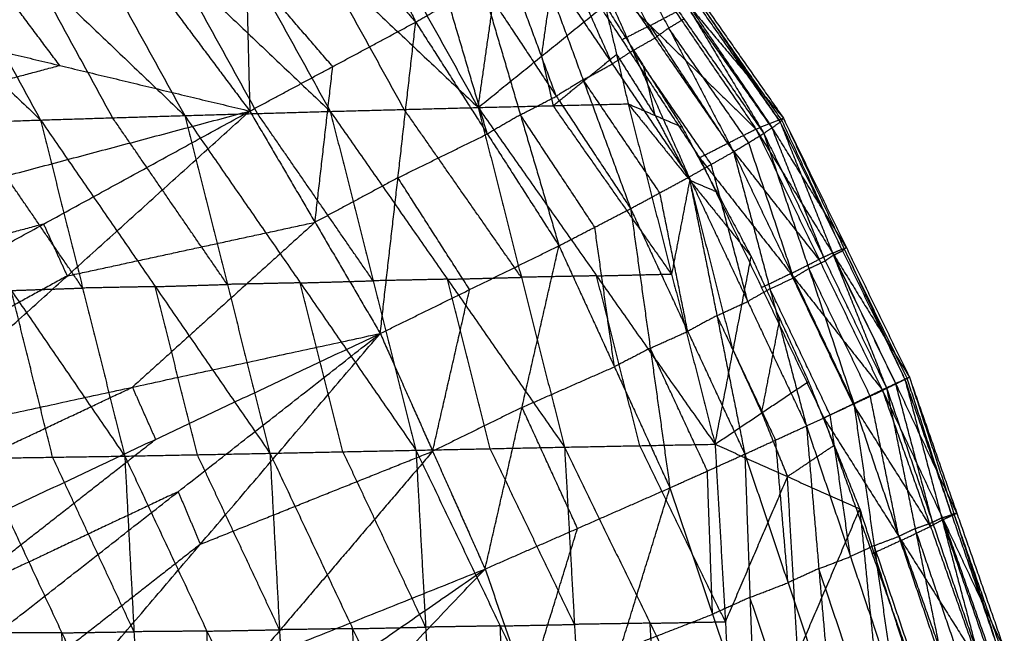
# Model space of a CAD drawing. Header units: millimetres. Extents: x -106 to 110, y -96 to 120.
# Tile 965 of 1020: x 94.79 to 102.43, y 51.72 to 56.48. Entities that reach past the tile are written whole.
import ezdxf

# ---------------------------------------------------------------- set-up
doc = ezdxf.new("R2010")
doc.units = ezdxf.units.MM
doc.header["$MEASUREMENT"] = 0
doc.layers.add('Default', color=7, linetype='Continuous', true_color=0x000000)

msp = doc.modelspace()

# ---------------------------------------------------------------- linework, layer by layer
at = {"layer": 'Default'}
for points in [[(96.9795, 58.2892, 13.7444), (97.4217, 57.3743, 13.7916), (97.8639, 56.4593, 13.8388)], [(97.0526, 58.1249, 10.5278), (97.701, 56.9608, 9.9731), (98.3493, 55.7967, 9.4184)], [(94.7902, 58.0523, 9.3298), (95.4303, 56.8932, 8.7676), (96.0703, 55.7342, 8.2054)], [(94.7902, 58.0523, 9.3298), (95.9956, 56.9093, 9.063), (97.201, 55.7664, 8.7962)], [(95.9136, 58.0898, 9.9164), (96.5573, 56.9281, 9.3563), (97.201, 55.7664, 8.7962)], [(95.9136, 58.0898, 9.9164), (97.1315, 56.9432, 9.6674), (98.3493, 55.7967, 9.4184)], [(92.6029, 57.9549, 8.2477), (93.7771, 56.8272, 7.9475), (94.9512, 55.6995, 7.6474)], [(93.6876, 58.0087, 8.7733), (94.3194, 56.8541, 8.2104), (94.9512, 55.6995, 7.6474)], [(93.6876, 58.0087, 8.7733), (94.8789, 56.8715, 8.4894), (96.0703, 55.7342, 8.2054)], [(96.5199, 58.0136, 13.8576), (96.5479, 56.8912, 13.8651), (96.5758, 55.7688, 13.8726)], [(96.5199, 58.0136, 13.8576), (97.1919, 57.2365, 13.8482), (97.8639, 56.4593, 13.8388)], [(98.3493, 55.7967, 9.4184), (98.4754, 56.679, 10.0997), (98.6015, 57.5614, 10.7809)], [(99.4607, 57.5143, 11.7221), (100.0774, 56.5986, 11.7517), (100.6942, 55.6828, 11.7813)], [(99.4607, 57.5143, 11.7221), (100.0897, 56.6146, 11.5293), (100.7188, 55.7148, 11.3366)], [(99.2632, 57.4461, 11.0814), (99.8845, 56.5377, 10.8555), (100.5058, 55.6294, 10.6296)], [(99.2632, 57.4461, 11.0814), (99.991, 56.5805, 11.209), (100.7188, 55.7148, 11.3366)], [(99.4401, 57.4717, 12.1154), (100.0036, 56.5336, 12.1872), (100.5671, 55.5956, 12.2591)], [(99.4401, 57.4717, 12.1154), (100.0671, 56.5772, 11.9484), (100.6942, 55.6828, 11.7813)], [(93.6241, 56.4772, 13.0655), (94.4993, 56.9256, 13.4199), (95.3744, 57.3739, 13.7744)], [(95.3744, 57.3739, 13.7744), (95.9751, 56.5714, 13.8235), (96.5758, 55.7688, 13.8726)], [(99.3255, 57.373, 12.5323), (99.8287, 56.413, 12.6352), (100.3318, 55.4529, 12.7381)], [(99.3255, 57.373, 12.5323), (99.9463, 56.4843, 12.3957), (100.5671, 55.5956, 12.2591)], [(99.7215, 56.3358, 12.8415), (99.47, 56.8158, 12.7901), (99.2184, 57.2959, 12.7386)], [(98.8628, 57.2363, 10.643), (99.4653, 56.3221, 10.4053), (100.0678, 55.4079, 10.1677)], [(98.8628, 57.2363, 10.643), (99.6843, 56.4328, 10.6363), (100.5058, 55.6294, 10.6296)], [(99.1113, 57.2187, 12.9449), (99.5489, 56.2379, 13.0635), (99.9865, 55.257, 13.182)], [(99.1113, 57.2187, 12.9449), (99.7215, 56.3358, 12.8415), (100.3318, 55.4529, 12.7381)], [(99.3907, 56.1343, 13.2517), (99.1719, 56.6247, 13.1924), (98.9531, 57.1151, 13.1331)], [(98.8416, 56.1946, 9.9207), (98.9046, 56.6358, 10.2614), (98.9676, 57.077, 10.602)], [(98.795, 57.0115, 13.3214), (99.164, 56.0117, 13.4374), (99.533, 55.012, 13.5535)], [(98.795, 57.0115, 13.3214), (99.3907, 56.1343, 13.2517), (99.9865, 55.257, 13.182)], [(95.0999, 56.123, 13.4691), (94.7996, 56.5243, 13.4445), (94.4993, 56.9256, 13.4199)], [(96.6357, 55.7503, 8.5008), (96.3156, 56.3298, 8.7819), (95.9956, 56.9093, 9.063)], [(97.2198, 56.1141, 13.8557), (96.8839, 56.5027, 13.8604), (96.5479, 56.8912, 13.8651)], [(97.7752, 55.7816, 9.1073), (97.4533, 56.3624, 9.3874), (97.1315, 56.9432, 9.6674)], [(98.9554, 55.8841, 13.5914), (98.7709, 56.384, 13.5334), (98.5864, 56.8839, 13.4753)], [(95.5108, 55.7169, 7.9264), (95.1949, 56.2942, 8.2079), (94.8789, 56.8715, 8.4894)], [(97.8639, 56.4593, 13.8388), (98.1208, 56.6078, 13.734), (98.3778, 56.7563, 13.6293)], [(98.3778, 56.7563, 13.6293), (98.6771, 55.7399, 13.7236), (98.9765, 54.7234, 13.8179)], [(98.3778, 56.7563, 13.6293), (98.9554, 55.8841, 13.5914), (99.533, 55.012, 13.5535)], [(98.4202, 55.5914, 13.8283), (98.2705, 56.0996, 13.7812), (98.1208, 56.6078, 13.734)], [(98.3493, 55.7967, 9.4184), (98.8416, 56.1946, 9.9207), (99.3338, 56.5926, 10.423)], [(99.3338, 56.5926, 10.423), (99.4237, 56.2087, 10.2444), (99.5137, 55.8249, 10.0657)], [(99.3338, 56.5926, 10.423), (99.6335, 56.1185, 10.3142), (99.9332, 55.6444, 10.2054)], [(100.6123, 55.6721, 10.9831), (100.3016, 56.1263, 11.096), (99.991, 56.5805, 11.209)], [(100.7065, 55.6988, 11.5589), (100.392, 56.1487, 11.6553), (100.0774, 56.5986, 11.7517)], [(99.6843, 56.4328, 10.6363), (99.7844, 56.4853, 10.7459), (99.8845, 56.5377, 10.8555)], [(100.6307, 55.6392, 12.0202), (100.3171, 56.0864, 12.1037), (100.0036, 56.5336, 12.1872)], [(93.6241, 56.4772, 13.0655), (95.0999, 56.123, 13.4691), (96.5758, 55.7688, 13.8726)], [(96.5758, 55.7688, 13.8726), (97.2198, 56.1141, 13.8557), (97.8639, 56.4593, 13.8388)], [(97.5887, 54.0426, 13.9203), (97.7263, 55.251, 13.8795), (97.8639, 56.4593, 13.8388)], [(97.8639, 56.4593, 13.8388), (98.4202, 55.5914, 13.8283), (98.9765, 54.7234, 13.8179)], [(99.6843, 56.4328, 10.6363), (99.5748, 56.3775, 10.5208), (99.4653, 56.3221, 10.4053)], [(100.2868, 55.5186, 10.3986), (99.9855, 55.9757, 10.5175), (99.6843, 56.4328, 10.6363)], [(99.8287, 56.413, 12.6352), (99.8875, 56.4486, 12.5155), (99.9463, 56.4843, 12.3957)], [(99.8287, 56.413, 12.6352), (99.7751, 56.3744, 12.7384), (99.7215, 56.3358, 12.8415)], [(100.4494, 55.5242, 12.4986), (100.1391, 55.9686, 12.5669), (99.8287, 56.413, 12.6352)], [(99.5489, 56.2379, 13.0635), (99.6352, 56.2868, 12.9525), (99.7215, 56.3358, 12.8415)], [(98.8416, 56.1946, 9.9207), (98.8865, 56.0027, 9.8314), (98.9315, 55.8108, 9.742)], [(98.9315, 55.8108, 9.742), (99.1776, 56.0098, 9.9932), (99.4237, 56.2087, 10.2444)], [(99.5489, 56.2379, 13.0635), (99.4698, 56.1861, 13.1576), (99.3907, 56.1343, 13.2517)], [(99.4237, 56.2087, 10.2444), (99.5736, 55.9717, 10.1899), (99.7234, 55.7346, 10.1355)], [(100.1591, 55.355, 12.96), (99.854, 55.7964, 13.0117), (99.5489, 56.2379, 13.0635)], [(93.3123, 55.6475, 12.7449), (94.2061, 55.8853, 13.107), (95.0999, 56.123, 13.4691)], [(99.164, 56.0117, 13.4374), (99.2774, 56.073, 13.3446), (99.3907, 56.1343, 13.2517)], [(99.7234, 55.7346, 10.1355), (99.6785, 55.9266, 10.2249), (99.6335, 56.1185, 10.3142)], [(97.0822, 54.9057, 13.8965), (97.151, 55.5099, 13.8761), (97.2198, 56.1141, 13.8557)], [(99.164, 56.0117, 13.4374), (99.0597, 55.9479, 13.5144), (98.9554, 55.8841, 13.5914)], [(99.7597, 55.1345, 13.3677), (99.4619, 55.5731, 13.4026), (99.164, 56.0117, 13.4374)], [(98.3493, 55.7967, 9.4184), (98.9315, 55.8108, 9.742), (99.5137, 55.8249, 10.0657)], [(98.6771, 55.7399, 13.7236), (98.8163, 55.812, 13.6575), (98.9554, 55.8841, 13.5914)], [(99.851, 54.504, 9.7934), (99.3913, 55.1574, 9.7677), (98.9315, 55.8108, 9.742)], [(99.5137, 55.8249, 10.0657), (99.7234, 55.7346, 10.1355), (99.9332, 55.6444, 10.2054)], [(99.5137, 55.8249, 10.0657), (99.851, 54.504, 9.7934), (100.1884, 53.1831, 9.5212)], [(99.5137, 55.8249, 10.0657), (99.9915, 55.2325, 10.0749), (100.4693, 54.64, 10.0842)], [(93.0006, 54.8177, 12.4242), (94.7882, 55.2933, 13.1484), (96.5758, 55.7688, 13.8726)], [(93.3737, 54.0147, 12.4242), (94.9748, 54.8918, 13.1484), (96.5758, 55.7688, 13.8726)], [(93.7398, 53.2085, 12.4242), (95.1578, 54.4887, 13.1484), (96.5758, 55.7688, 13.8726)], [(94.9512, 55.6995, 7.6474), (95.5108, 55.7169, 7.9264), (96.0703, 55.7342, 8.2054)], [(96.0703, 55.7342, 8.2054), (96.6357, 55.7503, 8.5008), (97.201, 55.7664, 8.7962)], [(96.0703, 55.7342, 8.2054), (96.4015, 54.4234, 7.9247), (96.7327, 53.1127, 7.6439)], [(96.0703, 55.7342, 8.2054), (96.9683, 54.4354, 8.221), (97.8663, 53.1365, 8.2366)], [(96.5758, 55.7688, 13.8726), (97.0822, 54.9057, 13.8965), (97.5887, 54.0426, 13.9203)], [(97.5336, 54.4515, 8.5164), (97.0847, 55.1009, 8.5086), (96.6357, 55.7503, 8.5008)], [(97.201, 55.7664, 8.7962), (97.7752, 55.7816, 9.1073), (98.3493, 55.7967, 9.4184)], [(97.201, 55.7664, 8.7962), (97.5336, 54.4515, 8.5164), (97.8663, 53.1365, 8.2366)], [(97.201, 55.7664, 8.7962), (98.1103, 54.4635, 8.8307), (99.0196, 53.1605, 8.8653)], [(98.6845, 54.4786, 9.1419), (98.2298, 55.1301, 9.1246), (97.7752, 55.7816, 9.1073)], [(98.3493, 55.7967, 9.4184), (98.6845, 54.4786, 9.1419), (99.0196, 53.1605, 8.8653)], [(98.3493, 55.7967, 9.4184), (99.2689, 54.4899, 9.4698), (100.1884, 53.1831, 9.5212)], [(98.6771, 55.7399, 13.7236), (98.5487, 55.6656, 13.7759), (98.4202, 55.5914, 13.8283)], [(99.2547, 54.8677, 13.6857), (98.9659, 55.3038, 13.7046), (98.6771, 55.7399, 13.7236)], [(99.7234, 55.7346, 10.1355), (99.8575, 55.4836, 10.1052), (99.9915, 55.2325, 10.0749)], [(93.843, 55.6615, 7.1248), (94.3971, 55.6805, 7.3861), (94.9512, 55.6995, 7.6474)], [(93.843, 55.6615, 7.1248), (94.724, 54.3762, 7.1055), (95.605, 53.0909, 7.0861)], [(95.2781, 54.3952, 7.3668), (94.8376, 55.0378, 7.3764), (94.3971, 55.6805, 7.3861)], [(94.9512, 55.6995, 7.6474), (95.2781, 54.3952, 7.3668), (95.605, 53.0909, 7.0861)], [(94.9512, 55.6995, 7.6474), (95.8419, 54.4061, 7.6456), (96.7327, 53.1127, 7.6439)], [(96.4015, 54.4234, 7.9247), (95.9561, 55.0702, 7.9255), (95.5108, 55.7169, 7.9264)], [(100.5058, 55.6294, 10.6296), (100.6123, 55.6721, 10.9831), (100.7188, 55.7148, 11.3366)], [(100.5671, 55.5956, 12.2591), (100.6307, 55.6392, 12.0202), (100.6942, 55.6828, 11.7813)], [(101.208, 54.7096, 11.2788), (100.9101, 55.1909, 11.1309), (100.6123, 55.6721, 10.9831)], [(100.6942, 55.6828, 11.7813), (100.7065, 55.6988, 11.5589), (100.7188, 55.7148, 11.3366)], [(100.6942, 55.6828, 11.7813), (101.1075, 54.6499, 11.9741), (101.5209, 53.6169, 12.1668)], [(100.6942, 55.6828, 11.7813), (101.1785, 54.6844, 11.7286), (101.6629, 53.686, 11.6759)], [(101.1785, 54.6844, 11.7286), (100.9425, 55.1916, 11.6438), (100.7065, 55.6988, 11.5589)], [(100.7188, 55.7148, 11.3366), (101.1909, 54.7004, 11.5062), (101.6629, 53.686, 11.6759)], [(100.7188, 55.7148, 11.3366), (101.208, 54.7096, 11.2788), (101.6971, 53.7044, 11.221)], [(97.7263, 55.251, 13.8795), (98.0732, 55.4212, 13.8539), (98.4202, 55.5914, 13.8283)], [(99.9332, 55.6444, 10.2054), (100.2012, 55.1422, 10.1448), (100.4693, 54.64, 10.0842)], [(100.0678, 55.4079, 10.1677), (100.2868, 55.5186, 10.3986), (100.5058, 55.6294, 10.6296)], [(100.3318, 55.4529, 12.7381), (100.4494, 55.5242, 12.4986), (100.5671, 55.5956, 12.2591)], [(100.5058, 55.6294, 10.6296), (100.996, 54.6178, 10.567), (101.4863, 53.6061, 10.5045)], [(100.5058, 55.6294, 10.6296), (101.1014, 54.6669, 10.9253), (101.6971, 53.7044, 11.221)], [(100.5671, 55.5956, 12.2591), (100.9166, 54.5459, 12.4602), (101.2661, 53.4962, 12.6612)], [(100.5671, 55.5956, 12.2591), (101.044, 54.6062, 12.213), (101.5209, 53.6169, 12.1668)], [(101.044, 54.6062, 12.213), (100.8373, 55.1227, 12.1166), (100.6307, 55.6392, 12.0202)], [(100.996, 54.6178, 10.567), (100.6414, 55.0682, 10.4828), (100.2868, 55.5186, 10.3986)], [(100.7989, 54.4745, 12.6997), (100.6242, 54.9994, 12.5991), (100.4494, 55.5242, 12.4986)], [(99.9865, 55.257, 13.182), (100.1591, 55.355, 12.96), (100.3318, 55.4529, 12.7381)], [(100.3318, 55.4529, 12.7381), (100.6149, 54.3889, 12.9299), (100.898, 53.3249, 13.1217)], [(100.3318, 55.4529, 12.7381), (100.7989, 54.4745, 12.6997), (101.2661, 53.4962, 12.6612)], [(100.0678, 55.4079, 10.1677), (100.5504, 54.3976, 10.1062), (101.033, 53.3873, 10.0447)], [(100.0678, 55.4079, 10.1677), (100.777, 54.507, 10.3361), (101.4863, 53.6061, 10.5045)], [(100.4422, 54.291, 13.1518), (100.3007, 54.823, 13.0559), (100.1591, 55.355, 12.96)], [(97.7263, 55.251, 13.8795), (97.4043, 55.0783, 13.888), (97.0822, 54.9057, 13.8965)], [(98.2826, 54.383, 13.8691), (98.0044, 54.817, 13.8743), (97.7263, 55.251, 13.8795)], [(99.533, 55.012, 13.5535), (99.7597, 55.1345, 13.3677), (99.9865, 55.257, 13.182)], [(99.9915, 55.2325, 10.0749), (99.9213, 54.8682, 9.9342), (99.851, 54.504, 9.7934)], [(99.9865, 55.257, 13.182), (100.2031, 54.1816, 13.3458), (100.4197, 53.1062, 13.5097)], [(99.9865, 55.257, 13.182), (100.4422, 54.291, 13.1518), (100.898, 53.3249, 13.1217)], [(100.3288, 53.9115, 9.8027), (100.1602, 54.572, 9.9388), (99.9915, 55.2325, 10.0749)], [(99.9915, 55.2325, 10.0749), (100.0964, 55.1873, 10.1098), (100.2012, 55.1422, 10.1448)], [(99.9764, 54.0591, 13.5316), (99.8681, 54.5968, 13.4497), (99.7597, 55.1345, 13.3677)], [(98.9765, 54.7234, 13.8179), (99.2547, 54.8677, 13.6857), (99.533, 55.012, 13.5535)], [(99.533, 55.012, 13.5535), (99.6854, 53.9282, 13.6714), (99.8379, 52.8444, 13.7893)], [(99.533, 55.012, 13.5535), (99.9764, 54.0591, 13.5316), (100.4197, 53.1062, 13.5097)], [(95.1578, 54.4887, 13.1484), (96.12, 54.6972, 13.5224), (97.0822, 54.9057, 13.8965)], [(97.0822, 54.9057, 13.8965), (96.3732, 54.2656, 13.5344), (95.6642, 53.6255, 13.1723)], [(94.9748, 54.8918, 13.1484), (94.081, 54.654, 12.7863), (93.1871, 54.4162, 12.4242)], [(94.9748, 54.8918, 13.1484), (95.0663, 54.6902, 13.1484), (95.1578, 54.4887, 13.1484)], [(99.4072, 53.7839, 13.8036), (99.331, 54.3258, 13.7446), (99.2547, 54.8677, 13.6857)], [(97.5887, 54.0426, 13.9203), (98.2826, 54.383, 13.8691), (98.9765, 54.7234, 13.8179)], [(98.4027, 52.2142, 13.9145), (98.6896, 53.4688, 13.8662), (98.9765, 54.7234, 13.8179)], [(98.9765, 54.7234, 13.8179), (99.4072, 53.7839, 13.8036), (99.8379, 52.8444, 13.7893)], [(101.1014, 54.6669, 10.9253), (101.0487, 54.6423, 10.7462), (100.996, 54.6178, 10.567)], [(101.1014, 54.6669, 10.9253), (101.1547, 54.6883, 11.102), (101.208, 54.7096, 11.2788)], [(101.5917, 53.6553, 10.8628), (101.3466, 54.1611, 10.894), (101.1014, 54.6669, 10.9253)], [(101.1075, 54.6499, 11.9741), (101.143, 54.6671, 11.8513), (101.1785, 54.6844, 11.7286)], [(101.1909, 54.7004, 11.5062), (101.1847, 54.6924, 11.6174), (101.1785, 54.6844, 11.7286)], [(101.1909, 54.7004, 11.5062), (101.1994, 54.705, 11.3925), (101.208, 54.7096, 11.2788)], [(101.68, 53.6952, 11.4485), (101.4354, 54.1978, 11.4773), (101.1909, 54.7004, 11.5062)], [(100.1884, 53.1831, 9.5212), (100.3288, 53.9115, 9.8027), (100.4693, 54.64, 10.0842)], [(100.4693, 54.64, 10.0842), (100.6917, 54.155, 10.0646), (100.9141, 53.67, 10.045)], [(100.777, 54.507, 10.3361), (100.8865, 54.5624, 10.4516), (100.996, 54.6178, 10.567)], [(100.9166, 54.5459, 12.4602), (100.9803, 54.5761, 12.3366), (101.044, 54.6062, 12.213)], [(101.1075, 54.6499, 11.9741), (101.0758, 54.628, 12.0935), (101.044, 54.6062, 12.213)], [(101.5919, 53.6515, 11.9214), (101.3497, 54.1507, 11.9477), (101.1075, 54.6499, 11.9741)], [(100.9166, 54.5459, 12.4602), (100.8578, 54.5102, 12.5799), (100.7989, 54.4745, 12.6997)], [(101.3935, 53.5565, 12.414), (101.155, 54.0512, 12.4371), (100.9166, 54.5459, 12.4602)], [(95.1578, 54.4887, 13.1484), (94.3573, 54.0501, 12.7863), (93.5568, 53.6116, 12.4242)], [(96.9683, 54.4354, 8.221), (96.6849, 54.4294, 8.0728), (96.4015, 54.4234, 7.9247)], [(96.9683, 54.4354, 8.221), (97.251, 54.4434, 8.3687), (97.5336, 54.4515, 8.5164)], [(97.2995, 53.1246, 7.9402), (97.1339, 53.78, 8.0806), (96.9683, 54.4354, 8.221)], [(98.1103, 54.4635, 8.8307), (97.822, 54.4575, 8.6736), (97.5336, 54.4515, 8.5164)], [(98.1103, 54.4635, 8.8307), (98.3974, 54.471, 8.9863), (98.6845, 54.4786, 9.1419)], [(98.443, 53.1485, 8.5509), (98.2766, 53.806, 8.6908), (98.1103, 54.4635, 8.8307)], [(99.2689, 54.4899, 9.4698), (98.9767, 54.4842, 9.3058), (98.6845, 54.4786, 9.1419)], [(99.2689, 54.4899, 9.4698), (99.5599, 54.4969, 9.6316), (99.851, 54.504, 9.7934)], [(99.604, 53.1718, 9.1932), (99.4364, 53.8308, 9.3315), (99.2689, 54.4899, 9.4698)], [(100.777, 54.507, 10.3361), (100.6637, 54.4523, 10.2211), (100.5504, 54.3976, 10.1062)], [(100.6149, 54.3889, 12.9299), (100.7069, 54.4317, 12.8148), (100.7989, 54.4745, 12.6997)], [(101.2596, 53.4967, 10.2746), (101.0183, 54.0019, 10.3053), (100.777, 54.507, 10.3361)], [(94.724, 54.3762, 7.1055), (95.0011, 54.3857, 7.2361), (95.2781, 54.3952, 7.3668)], [(95.045, 53.0822, 6.8269), (94.8845, 53.7292, 6.9662), (94.724, 54.3762, 7.1055)], [(95.8419, 54.4061, 7.6456), (95.56, 54.4006, 7.5062), (95.2781, 54.3952, 7.3668)], [(95.8419, 54.4061, 7.6456), (96.1217, 54.4148, 7.7851), (96.4015, 54.4234, 7.9247)], [(96.1688, 53.1018, 7.365), (96.0054, 53.7539, 7.5053), (95.8419, 54.4061, 7.6456)], [(97.9957, 53.1284, 13.9174), (98.1391, 53.7557, 13.8932), (98.2826, 54.383, 13.8691)], [(100.6149, 54.3889, 12.9299), (100.5286, 54.3399, 13.0409), (100.4422, 54.291, 13.1518)], [(101.082, 53.4105, 12.8915), (100.8485, 53.8997, 12.9107), (100.6149, 54.3889, 12.9299)], [(100.2031, 54.1816, 13.3458), (100.3227, 54.2363, 13.2488), (100.4422, 54.291, 13.1518)], [(100.2031, 54.1816, 13.3458), (100.0897, 54.1204, 13.4387), (99.9764, 54.0591, 13.5316)], [(100.6589, 53.2156, 13.3157), (100.431, 53.6986, 13.3307), (100.2031, 54.1816, 13.3458)], [(100.5512, 53.4265, 9.7831), (100.6215, 53.7908, 9.9239), (100.6917, 54.155, 10.0646)], [(99.6854, 53.9282, 13.6714), (99.8309, 53.9936, 13.6015), (99.9764, 54.0591, 13.5316)], [(93.7398, 53.2085, 12.4242), (95.6642, 53.6255, 13.1723), (97.5887, 54.0426, 13.9203)], [(94.0988, 52.399, 12.4242), (95.8438, 53.2208, 13.1723), (97.5887, 54.0426, 13.9203)], [(94.4507, 51.5865, 12.4242), (96.0197, 52.8145, 13.1723), (97.5887, 54.0426, 13.9203)], [(94.7954, 50.7709, 12.4242), (96.192, 52.4067, 13.1723), (97.5887, 54.0426, 13.9203)], [(97.5887, 54.0426, 13.9203), (97.9957, 53.1284, 13.9174), (98.4027, 52.2142, 13.9145)], [(99.6854, 53.9282, 13.6714), (99.5463, 53.8561, 13.7375), (99.4072, 53.7839, 13.8036)], [(100.1288, 52.9753, 13.6495), (99.9071, 53.4518, 13.6604), (99.6854, 53.9282, 13.6714)], [(100.3288, 53.9115, 9.8027), (100.44, 53.669, 9.7929), (100.5512, 53.4265, 9.7831)], [(98.6896, 53.4688, 13.8662), (99.0484, 53.6264, 13.8349), (99.4072, 53.7839, 13.8036)], [(100.1884, 53.1831, 9.5212), (100.5512, 53.4265, 9.7831), (100.9141, 53.67, 10.045)], [(100.9141, 53.67, 10.045), (101.1131, 53.1752, 10.0534), (101.3121, 52.6803, 10.0618)], [(101.4863, 53.6061, 10.5045), (101.5917, 53.6553, 10.8628), (101.6971, 53.7044, 11.221)], [(101.5209, 53.6169, 12.1668), (101.5919, 53.6515, 11.9214), (101.6629, 53.686, 11.6759)], [(101.6629, 53.686, 11.6759), (101.68, 53.6952, 11.4485), (101.6971, 53.7044, 11.221)], [(101.6629, 53.686, 11.6759), (101.9481, 52.6106, 11.9417), (102.2333, 51.5353, 12.2074)], [(101.6629, 53.686, 11.6759), (102.0259, 52.6358, 11.7067), (102.3889, 51.5855, 11.7376)], [(102.0259, 52.6358, 11.7067), (101.853, 53.1655, 11.5776), (101.68, 53.6952, 11.4485)], [(101.6971, 53.7044, 11.221), (102.043, 52.645, 11.4793), (102.3889, 51.5855, 11.7376)], [(101.6971, 53.7044, 11.221), (102.0658, 52.6478, 11.2617), (102.4345, 51.5911, 11.3023)], [(93.9193, 52.8037, 12.4242), (94.7918, 53.2146, 12.7983), (95.6642, 53.6255, 13.1723)], [(95.6642, 53.6255, 13.1723), (95.754, 53.4232, 13.1723), (95.8438, 53.2208, 13.1723)], [(101.033, 53.3873, 10.0447), (101.2596, 53.4967, 10.2746), (101.4863, 53.6061, 10.5045)], [(101.2661, 53.4962, 12.6612), (101.3935, 53.5565, 12.414), (101.5209, 53.6169, 12.1668)], [(101.4863, 53.6061, 10.5045), (101.8614, 52.5458, 10.5609), (102.2366, 51.4855, 10.6172)], [(101.4863, 53.6061, 10.5045), (101.9604, 52.5986, 10.9034), (102.4345, 51.5911, 11.3023)], [(101.5209, 53.6169, 12.1668), (101.7423, 52.5279, 12.4237), (101.9638, 51.4388, 12.6805)], [(101.5209, 53.6169, 12.1668), (101.8771, 52.5761, 12.1871), (102.2333, 51.5353, 12.2074)], [(102.0658, 52.6478, 11.2617), (101.8287, 53.1515, 11.0622), (101.5917, 53.6553, 10.8628)], [(101.8771, 52.5761, 12.1871), (101.7345, 53.1138, 12.0542), (101.5919, 53.6515, 11.9214)], [(101.615, 52.4675, 12.6709), (101.5042, 53.012, 12.5424), (101.3935, 53.5565, 12.414)], [(98.6896, 53.4688, 13.8662), (98.3426, 53.2986, 13.8918), (97.9957, 53.1284, 13.9174)], [(99.1203, 52.5293, 13.8519), (98.9049, 52.9991, 13.859), (98.6896, 53.4688, 13.8662)], [(100.898, 53.3249, 13.1217), (101.082, 53.4105, 12.8915), (101.2661, 53.4962, 12.6612)], [(101.8614, 52.5458, 10.5609), (101.5605, 53.0213, 10.4177), (101.2596, 53.4967, 10.2746)], [(101.2661, 53.4962, 12.6612), (101.4237, 52.3962, 12.891), (101.5814, 51.2963, 13.1208)], [(101.2661, 53.4962, 12.6612), (101.615, 52.4675, 12.6709), (101.9638, 51.4388, 12.6805)], [(100.5512, 53.4265, 9.7831), (100.6507, 53.1791, 9.7873), (100.7503, 52.9317, 9.7915)], [(101.033, 53.3873, 10.0447), (101.4089, 52.3327, 10.1115), (101.7849, 51.2781, 10.1783)], [(101.033, 53.3873, 10.0447), (101.6348, 52.4364, 10.331), (102.2366, 51.4855, 10.6172)], [(101.2397, 52.3106, 13.1212), (101.1609, 52.8606, 13.0063), (101.082, 53.4105, 12.8915)], [(100.4197, 53.1062, 13.5097), (100.6589, 53.2156, 13.3157), (100.898, 53.3249, 13.1217)], [(100.898, 53.3249, 13.1217), (100.9943, 52.2173, 13.3065), (101.0906, 51.1096, 13.4913)], [(100.898, 53.3249, 13.1217), (101.2397, 52.3106, 13.1212), (101.5814, 51.2963, 13.1208)], [(94.2748, 51.9928, 12.4242), (95.0593, 52.6068, 12.7983), (95.8438, 53.2208, 13.1723)], [(100.7552, 52.1079, 13.5005), (100.707, 52.6617, 13.4081), (100.6589, 53.2156, 13.3157)], [(96.7327, 53.1127, 7.6439), (97.2995, 53.1246, 7.9402), (97.8663, 53.1365, 8.2366)], [(97.8663, 53.1365, 8.2366), (98.443, 53.1485, 8.5509), (99.0196, 53.1605, 8.8653)], [(97.8663, 53.1365, 8.2366), (97.9413, 51.7632, 8.1597), (98.0162, 50.3899, 8.0828)], [(97.8663, 53.1365, 8.2366), (98.5201, 51.7725, 8.4718), (99.1739, 50.4084, 8.7071)], [(99.0968, 51.7845, 8.7862), (98.7699, 52.4665, 8.6686), (98.443, 53.1485, 8.5509)], [(99.0196, 53.1605, 8.8653), (99.604, 53.1718, 9.1932), (100.1884, 53.1831, 9.5212)], [(99.0196, 53.1605, 8.8653), (99.0968, 51.7845, 8.7862), (99.1739, 50.4084, 8.7071)], [(99.0196, 53.1605, 8.8653), (99.6841, 51.7937, 9.1134), (100.3485, 50.427, 9.3615)], [(100.2684, 51.805, 9.4413), (99.9362, 52.4884, 9.3173), (99.604, 53.1718, 9.1932)], [(100.1884, 53.1831, 9.5212), (100.2684, 51.805, 9.4413), (100.3485, 50.427, 9.3615)], [(100.1884, 53.1831, 9.5212), (100.7503, 52.9317, 9.7915), (101.3121, 52.6803, 10.0618)], [(100.7503, 52.9317, 9.7915), (100.9317, 53.0534, 9.9224), (101.1131, 53.1752, 10.0534)], [(94.4849, 53.0736, 6.5677), (95.045, 53.0822, 6.8269), (95.605, 53.0909, 7.0861)], [(94.4849, 53.0736, 6.5677), (95.1165, 51.719, 6.7577), (95.7482, 50.3643, 6.9478)], [(95.6766, 51.7276, 7.0169), (95.3608, 52.4049, 6.9219), (95.045, 53.0822, 6.8269)], [(95.605, 53.0909, 7.0861), (96.1688, 53.1018, 7.365), (96.7327, 53.1127, 7.6439)], [(95.605, 53.0909, 7.0861), (95.6766, 51.7276, 7.0169), (95.7482, 50.3643, 6.9478)], [(95.605, 53.0909, 7.0861), (96.2427, 51.7323, 7.2918), (96.8804, 50.3737, 7.4974)], [(96.8065, 51.7432, 7.5706), (96.4877, 52.4225, 7.4678), (96.1688, 53.1018, 7.365)], [(96.192, 52.4067, 13.1723), (97.0939, 52.7676, 13.5448), (97.9957, 53.1284, 13.9174)], [(97.9957, 53.1284, 13.9174), (97.2974, 52.3105, 13.5434), (96.5991, 51.4925, 13.1693)], [(96.7327, 53.1127, 7.6439), (96.8065, 51.7432, 7.5706), (96.8804, 50.3737, 7.4974)], [(96.7327, 53.1127, 7.6439), (97.3744, 51.7513, 7.8633), (98.0162, 50.3899, 8.0828)], [(97.9413, 51.7632, 8.1597), (97.6204, 52.4439, 8.0499), (97.2995, 53.1246, 7.9402)], [(99.8379, 52.8444, 13.7893), (100.1288, 52.9753, 13.6495), (100.4197, 53.1062, 13.5097)], [(100.4197, 53.1062, 13.5097), (100.4596, 51.9941, 13.6336), (100.4995, 50.8819, 13.7575)], [(100.4197, 53.1062, 13.5097), (100.7552, 52.1079, 13.5005), (101.0906, 51.1096, 13.4913)], [(100.1687, 51.8632, 13.7734), (100.1487, 52.4192, 13.7114), (100.1288, 52.9753, 13.6495)], [(100.7503, 52.9317, 9.7915), (100.5093, 52.3684, 9.6164), (100.2684, 51.805, 9.4413)], [(100.8303, 51.5537, 9.7116), (100.7903, 52.2427, 9.7515), (100.7503, 52.9317, 9.7915)], [(98.4027, 52.2142, 13.9145), (99.1203, 52.5293, 13.8519), (99.8379, 52.8444, 13.7893)], [(99.0607, 50.3213, 13.8719), (99.4493, 51.5828, 13.8306), (99.8379, 52.8444, 13.7893)], [(99.8379, 52.8444, 13.7893), (100.1687, 51.8632, 13.7734), (100.4995, 50.8819, 13.7575)], [(96.0197, 52.8145, 13.1723), (95.1472, 52.4036, 12.7983), (94.2748, 51.9928, 12.4242)], [(96.0197, 52.8145, 13.1723), (96.1059, 52.6106, 13.1723), (96.192, 52.4067, 13.1723)], [(100.3485, 50.427, 9.3615), (100.8303, 51.5537, 9.7116), (101.3121, 52.6803, 10.0618)], [(101.3121, 52.6803, 10.0618), (101.4239, 51.5633, 10.0498), (101.5357, 50.4463, 10.0379)], [(101.3121, 52.6803, 10.0618), (101.6227, 51.7119, 10.1593), (101.9332, 50.7434, 10.2568)], [(101.9481, 52.6106, 11.9417), (101.9126, 52.5934, 12.0644), (101.8771, 52.5761, 12.1871)], [(101.9481, 52.6106, 11.9417), (101.987, 52.6232, 11.8242), (102.0259, 52.6358, 11.7067)], [(102.3111, 51.5604, 11.9725), (102.1296, 52.0855, 11.9571), (101.9481, 52.6106, 11.9417)], [(101.9604, 52.5986, 10.9034), (102.0131, 52.6232, 11.0825), (102.0658, 52.6478, 11.2617)], [(102.043, 52.645, 11.4793), (102.0345, 52.6404, 11.593), (102.0259, 52.6358, 11.7067)], [(102.043, 52.645, 11.4793), (102.0544, 52.6464, 11.3705), (102.0658, 52.6478, 11.2617)], [(102.4117, 51.5883, 11.52), (102.2274, 52.1166, 11.4996), (102.043, 52.645, 11.4793)], [(98.7317, 51.2677, 13.8932), (98.926, 51.8985, 13.8725), (99.1203, 52.5293, 13.8519)], [(101.7423, 52.5279, 12.4237), (101.6787, 52.4977, 12.5473), (101.615, 52.4675, 12.6709)], [(101.6348, 52.4364, 10.331), (101.7481, 52.4911, 10.4459), (101.8614, 52.5458, 10.5609)], [(101.7423, 52.5279, 12.4237), (101.8097, 52.552, 12.3054), (101.8771, 52.5761, 12.1871)], [(102.0986, 51.487, 12.444), (101.9205, 52.0075, 12.4338), (101.7423, 52.5279, 12.4237)], [(101.9604, 52.5986, 10.9034), (101.9109, 52.5722, 10.7321), (101.8614, 52.5458, 10.5609)], [(102.3355, 51.5383, 10.9598), (102.1479, 52.0685, 10.9316), (101.9604, 52.5986, 10.9034)], [(101.4237, 52.3962, 12.891), (101.5193, 52.4319, 12.7809), (101.615, 52.4675, 12.6709)], [(96.192, 52.4067, 13.1723), (95.4076, 51.7927, 12.7983), (94.6231, 51.1787, 12.4242)], [(101.4237, 52.3962, 12.891), (101.3317, 52.3534, 13.0061), (101.2397, 52.3106, 13.1212)], [(101.6348, 52.4364, 10.331), (101.5219, 52.3846, 10.2212), (101.4089, 52.3327, 10.1115)], [(101.7726, 51.3675, 12.9006), (101.5982, 51.8819, 12.8958), (101.4237, 52.3962, 12.891)], [(102.0108, 51.3818, 10.3978), (101.8228, 51.9091, 10.3644), (101.6348, 52.4364, 10.331)], [(100.9943, 52.2173, 13.3065), (101.117, 52.2639, 13.2139), (101.2397, 52.3106, 13.1212)], [(100.9943, 52.2173, 13.3065), (100.8747, 52.1626, 13.4035), (100.7552, 52.1079, 13.5005)], [(101.336, 51.2029, 13.306), (101.1651, 51.7101, 13.3063), (100.9943, 52.2173, 13.3065)], [(94.7954, 50.7709, 12.4242), (96.5991, 51.4925, 13.1693), (98.4027, 52.2142, 13.9145)], [(95.1329, 49.9523, 12.4242), (96.7678, 51.0832, 13.1693), (98.4027, 52.2142, 13.9145)], [(95.4633, 49.1307, 12.4242), (96.933, 50.6725, 13.1693), (98.4027, 52.2142, 13.9145)], [(98.4027, 52.2142, 13.9145), (98.7317, 51.2677, 13.8932), (99.0607, 50.3213, 13.8719)], [(100.4596, 51.9941, 13.6336), (100.6074, 52.051, 13.567), (100.7552, 52.1079, 13.5005)], [(100.4596, 51.9941, 13.6336), (100.3142, 51.9286, 13.7035), (100.1687, 51.8632, 13.7734)], [(100.7951, 50.9957, 13.6244), (100.6273, 51.4949, 13.629), (100.4596, 51.9941, 13.6336)], [(99.4493, 51.5828, 13.8306), (99.809, 51.723, 13.802), (100.1687, 51.8632, 13.7734)], [(97.3744, 51.7513, 7.8633), (97.6578, 51.7573, 8.0115), (97.9413, 51.7632, 8.1597)], [(98.5201, 51.7725, 8.4718), (98.2307, 51.7679, 8.3157), (97.9413, 51.7632, 8.1597)], [(98.5201, 51.7725, 8.4718), (98.8084, 51.7785, 8.629), (99.0968, 51.7845, 8.7862)], [(98.5951, 50.3992, 8.3949), (98.5576, 51.0858, 8.4334), (98.5201, 51.7725, 8.4718)], [(99.6841, 51.7937, 9.1134), (99.3904, 51.7891, 8.9498), (99.0968, 51.7845, 8.7862)], [(99.6841, 51.7937, 9.1134), (99.9763, 51.7994, 9.2774), (100.2684, 51.805, 9.4413)], [(99.7612, 50.4177, 9.0343), (99.7226, 51.1057, 9.0738), (99.6841, 51.7937, 9.1134)], [(95.1165, 51.719, 6.7577), (94.8351, 51.7198, 6.6306), (94.5537, 51.7207, 6.5034)], [(95.1165, 51.719, 6.7577), (95.3966, 51.7233, 6.8873), (95.6766, 51.7276, 7.0169)], [(95.1853, 50.366, 6.6935), (95.1509, 51.0425, 6.7256), (95.1165, 51.719, 6.7577)], [(96.2427, 51.7323, 7.2918), (95.9597, 51.7299, 7.1544), (95.6766, 51.7276, 7.0169)], [(96.2427, 51.7323, 7.2918), (96.5246, 51.7377, 7.4312), (96.8065, 51.7432, 7.5706)], [(96.3143, 50.369, 7.2226), (96.2785, 51.0506, 7.2572), (96.2427, 51.7323, 7.2918)], [(97.3744, 51.7513, 7.8633), (97.0905, 51.7472, 7.717), (96.8065, 51.7432, 7.5706)], [(97.4483, 50.3818, 7.7901), (97.4114, 51.0665, 7.8267), (97.3744, 51.7513, 7.8633)]]:
    msp.add_open_spline(points, degree=2, dxfattribs=at)

doc.saveas('drawing.dxf')
